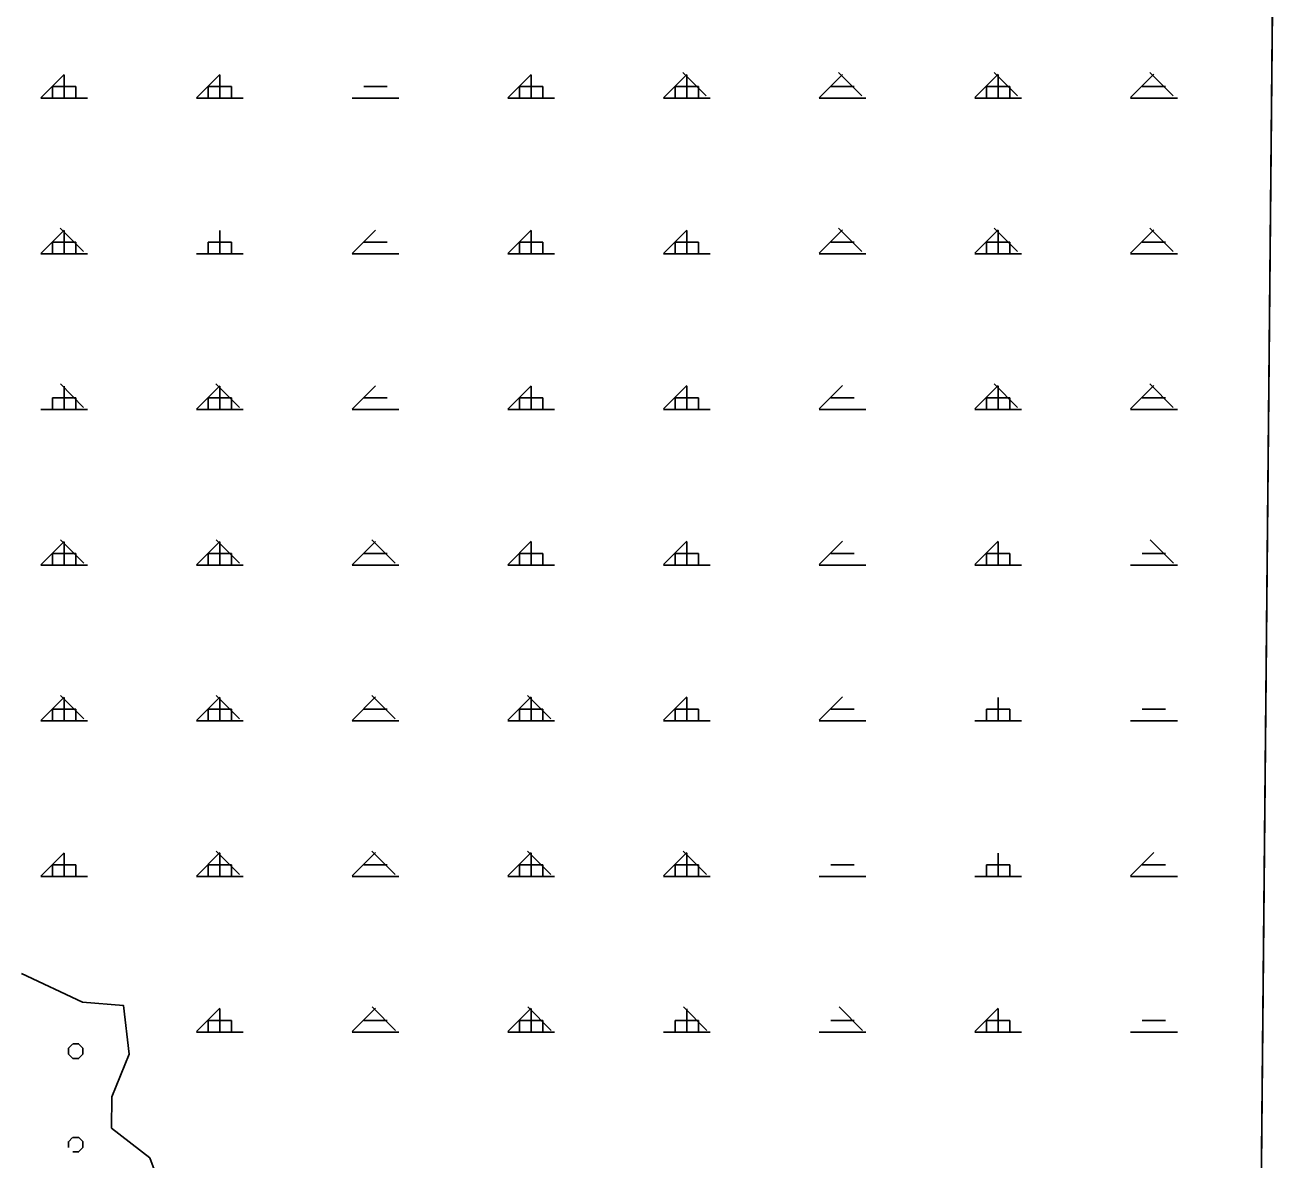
# Model space of a CAD drawing. Extents: x 427903 to 430077, y 4477233 to 4480385.
# Drawn here: x 429646.6 to 430050.5, y 4479290.8 to 4479655.2 of the extents above; entities that cross this region are included whole.
import ezdxf

# ---------------------------------------------------------------- set-up
doc = ezdxf.new("R2010")
doc.units = 0
for name, color, linetype in [('ADA', 7, 'Continuous'), ('PL_AYA_ORMAN', 7, 'Continuous'), ('PL_KA_TARIM_OZEL', 7, 'Continuous'), ('rezerv yapı alan', 7, 'Continuous'), ('SıNıR', 7, 'Continuous'), ('TR_ORMAN', 7, 'Continuous'), ('TR_OZELMAHSUL', 7, 'Continuous')]:
    doc.layers.add(name, color=color, linetype=linetype)

msp = doc.modelspace()

# ---------------------------------------------------------------- linework, layer by layer
at = {"layer": 'ADA'}
for p, q in [((429664.99, 4479341.46), (429645.4, 4479350.6)), ((429678.17, 4479340.42), (429664.99, 4479341.46)), ((429680.02, 4479324.73), (429678.17, 4479340.42)), ((429674.4, 4479311.07), (429680.02, 4479324.73)), ((429674.34, 4479300.97), (429674.4, 4479311.07)), ((429686.59, 4479291.43), (429674.34, 4479300.97)), ((429698.38, 4479259.86), (429686.59, 4479291.43))]:
    msp.add_line(p, q, dxfattribs=at)
at = {"layer": 'PL_AYA_ORMAN'}
for points in [[(430042.57, 4479176.16), (430050.52, 4480009.82), (430019.25, 4480010.1)], [(429645.4, 4479350.6), (429664.99, 4479341.46), (429678.17, 4479340.42), (429680.02, 4479324.73), (429674.4, 4479311.07), (429674.34, 4479300.97), (429686.59, 4479291.43), (429698.38, 4479259.86)]]:
    msp.add_lwpolyline(points, dxfattribs=at)
at = {"layer": 'PL_KA_TARIM_OZEL'}
msp.add_lwpolyline([(429698.38, 4479259.86), (429686.59, 4479291.43), (429674.34, 4479300.97), (429674.4, 4479311.07), (429680.02, 4479324.73), (429678.17, 4479340.42), (429664.99, 4479341.46), (429645.4, 4479350.6)], dxfattribs=at)
at = {"layer": 'rezerv yapı alan'}
msp.add_lwpolyline([(430040.04, 4478910.67), (430050.52, 4480009.82), (427929.02, 4480028.95), (427921.98, 4479290.57)], dxfattribs=at)
at = {"layer": 'SıNıR'}
msp.add_line((430050.52, 4480009.82), (430024.04, 4477233.04), dxfattribs=at)
at = {"layer": 'TR_ORMAN'}
for p, q in [((429865.3, 4479632.54), (429857.8, 4479640.04)), ((429915.29, 4479632.54), (429907.79, 4479640.04)), ((429965.29, 4479632.54), (429957.79, 4479640.04)), ((430015.28, 4479632.54), (430007.78, 4479640.04)), ((429651.62, 4479631.91), (429659.12, 4479639.41)), ((429659.14, 4479631.81), (429659.14, 4479639.31)), ((429701.62, 4479631.92), (429709.12, 4479639.42)), ((429709.14, 4479631.81), (429709.14, 4479639.31)), ((429801.62, 4479631.94), (429809.11, 4479639.43)), ((429809.14, 4479631.81), (429809.14, 4479639.31)), ((429851.62, 4479631.94), (429859.11, 4479639.44)), ((429859.14, 4479631.81), (429859.14, 4479639.31)), ((429901.62, 4479631.95), (429909.11, 4479639.45)), ((429951.61, 4479631.96), (429959.11, 4479639.46)), ((429959.14, 4479631.81), (429959.14, 4479639.31)), ((430001.61, 4479631.96), (430009.11, 4479639.46)), ((429655.39, 4479631.81), (429655.39, 4479635.56)), ((429655.39, 4479635.56), (429662.89, 4479635.56)), ((429662.89, 4479631.81), (429662.89, 4479635.56)), ((429705.39, 4479631.81), (429705.39, 4479635.56)), ((429705.39, 4479635.56), (429712.89, 4479635.56)), ((429712.89, 4479631.81), (429712.89, 4479635.56)), ((429755.39, 4479635.56), (429762.89, 4479635.56)), ((429805.39, 4479631.81), (429805.39, 4479635.56)), ((429805.39, 4479635.56), (429812.89, 4479635.56)), ((429812.89, 4479631.81), (429812.89, 4479635.56)), ((429855.39, 4479631.81), (429855.39, 4479635.56)), ((429855.39, 4479635.56), (429862.89, 4479635.56)), ((429862.89, 4479631.81), (429862.89, 4479635.56)), ((429905.39, 4479635.56), (429912.89, 4479635.56)), ((429955.39, 4479631.81), (429955.39, 4479635.56)), ((429955.39, 4479635.56), (429962.89, 4479635.56)), ((429962.89, 4479631.81), (429962.89, 4479635.56)), ((430005.39, 4479635.56), (430012.89, 4479635.56)), ((429651.64, 4479631.81), (429666.64, 4479631.81)), ((429701.64, 4479631.81), (429716.64, 4479631.81)), ((429751.64, 4479631.81), (429766.64, 4479631.81)), ((429801.64, 4479631.81), (429816.64, 4479631.81)), ((429851.64, 4479631.81), (429866.64, 4479631.81)), ((429901.64, 4479631.81), (429916.64, 4479631.81)), ((429951.64, 4479631.81), (429966.64, 4479631.81)), ((430001.64, 4479631.81), (430016.64, 4479631.81)), ((429651.62, 4479581.92), (429659.12, 4479589.42)), ((429665.36, 4479582.51), (429657.86, 4479590.01)), ((429659.14, 4479581.81), (429659.14, 4479589.31)), ((429709.14, 4479581.81), (429709.14, 4479589.31)), ((429751.62, 4479581.94), (429759.12, 4479589.43)), ((429801.62, 4479581.94), (429809.11, 4479589.44)), ((429809.14, 4479581.81), (429809.14, 4479589.31)), ((429851.62, 4479581.95), (429859.11, 4479589.45)), ((429859.14, 4479581.81), (429859.14, 4479589.31)), ((429901.62, 4479581.96), (429909.11, 4479589.46)), ((429915.32, 4479582.51), (429907.83, 4479590.01)), ((429951.61, 4479581.96), (429959.11, 4479589.46)), ((429965.32, 4479582.51), (429957.82, 4479590.01)), ((429959.14, 4479581.81), (429959.14, 4479589.31)), ((430001.61, 4479581.97), (430009.11, 4479589.47)), ((430015.31, 4479582.51), (430007.81, 4479590.01)), ((429655.39, 4479581.81), (429655.39, 4479585.56)), ((429655.39, 4479585.56), (429662.89, 4479585.56)), ((429655.39, 4479585.56), (429662.89, 4479585.56)), ((429662.89, 4479581.81), (429662.89, 4479585.56)), ((429705.39, 4479581.81), (429705.39, 4479585.56)), ((429705.39, 4479585.56), (429712.89, 4479585.56)), ((429705.39, 4479585.56), (429712.89, 4479585.56)), ((429712.89, 4479581.81), (429712.89, 4479585.56)), ((429755.39, 4479585.56), (429762.89, 4479585.56)), ((429755.39, 4479585.56), (429762.89, 4479585.56)), ((429805.39, 4479581.81), (429805.39, 4479585.56)), ((429805.39, 4479585.56), (429812.89, 4479585.56)), ((429805.39, 4479585.56), (429812.89, 4479585.56)), ((429812.89, 4479581.81), (429812.89, 4479585.56)), ((429855.39, 4479581.81), (429855.39, 4479585.56)), ((429855.39, 4479585.56), (429862.89, 4479585.56)), ((429855.39, 4479585.56), (429862.89, 4479585.56)), ((429862.89, 4479581.81), (429862.89, 4479585.56)), ((429905.39, 4479585.56), (429912.89, 4479585.56)), ((429905.39, 4479585.56), (429912.89, 4479585.56)), ((429955.39, 4479581.81), (429955.39, 4479585.56)), ((429955.39, 4479585.56), (429962.89, 4479585.56)), ((429955.39, 4479585.56), (429962.89, 4479585.56)), ((429962.89, 4479581.81), (429962.89, 4479585.56)), ((430005.39, 4479585.56), (430012.89, 4479585.56)), ((430005.39, 4479585.56), (430012.89, 4479585.56)), ((429651.64, 4479581.81), (429666.64, 4479581.81)), ((429651.64, 4479581.81), (429666.64, 4479581.81)), ((429701.64, 4479581.81), (429716.64, 4479581.81)), ((429701.64, 4479581.81), (429716.64, 4479581.81)), ((429751.64, 4479581.81), (429766.64, 4479581.81)), ((429751.64, 4479581.81), (429766.64, 4479581.81)), ((429801.64, 4479581.81), (429816.64, 4479581.81)), ((429801.64, 4479581.81), (429816.64, 4479581.81)), ((429851.64, 4479581.81), (429866.64, 4479581.81)), ((429851.64, 4479581.81), (429866.64, 4479581.81)), ((429901.64, 4479581.81), (429916.64, 4479581.81)), ((429901.64, 4479581.81), (429916.64, 4479581.81)), ((429951.64, 4479581.81), (429966.64, 4479581.81)), ((429951.64, 4479581.81), (429966.64, 4479581.81)), ((430001.64, 4479581.81), (430016.64, 4479581.81)), ((430001.64, 4479581.81), (430016.64, 4479581.81)), ((429665.39, 4479532.49), (429657.9, 4479539.99)), ((429659.14, 4479531.81), (429659.14, 4479539.31)), ((429701.62, 4479531.94), (429709.12, 4479539.44)), ((429715.39, 4479532.49), (429707.89, 4479539.99)), ((429709.14, 4479531.81), (429709.14, 4479539.31)), ((429751.62, 4479531.94), (429759.12, 4479539.44)), ((429801.62, 4479531.95), (429809.11, 4479539.45)), ((429809.14, 4479531.81), (429809.14, 4479539.31)), ((429851.62, 4479531.96), (429859.11, 4479539.46)), ((429859.14, 4479531.81), (429859.14, 4479539.31)), ((429901.62, 4479531.96), (429909.11, 4479539.46)), ((429951.61, 4479531.97), (429959.11, 4479539.47)), ((429965.35, 4479532.49), (429957.85, 4479539.99)), ((429959.14, 4479531.81), (429959.14, 4479539.31)), ((430001.61, 4479531.98), (430009.11, 4479539.48)), ((430015.34, 4479532.49), (430007.84, 4479539.99)), ((429655.39, 4479531.81), (429655.39, 4479535.56)), ((429655.39, 4479535.56), (429662.89, 4479535.56)), ((429662.89, 4479531.81), (429662.89, 4479535.56)), ((429705.39, 4479531.81), (429705.39, 4479535.56)), ((429705.39, 4479535.56), (429712.89, 4479535.56)), ((429712.89, 4479531.81), (429712.89, 4479535.56)), ((429755.39, 4479535.56), (429762.89, 4479535.56)), ((429805.39, 4479531.81), (429805.39, 4479535.56)), ((429805.39, 4479535.56), (429812.89, 4479535.56)), ((429812.89, 4479531.81), (429812.89, 4479535.56)), ((429855.39, 4479531.81), (429855.39, 4479535.56)), ((429855.39, 4479535.56), (429862.89, 4479535.56)), ((429862.89, 4479531.81), (429862.89, 4479535.56)), ((429905.39, 4479535.56), (429912.89, 4479535.56)), ((429955.39, 4479531.81), (429955.39, 4479535.56)), ((429955.39, 4479535.56), (429962.89, 4479535.56)), ((429962.89, 4479531.81), (429962.89, 4479535.56)), ((430005.39, 4479535.56), (430012.89, 4479535.56)), ((429651.64, 4479531.81), (429666.64, 4479531.81)), ((429701.64, 4479531.81), (429716.64, 4479531.81)), ((429751.64, 4479531.81), (429766.64, 4479531.81)), ((429801.64, 4479531.81), (429816.64, 4479531.81)), ((429851.64, 4479531.81), (429866.64, 4479531.81)), ((429901.64, 4479531.81), (429916.64, 4479531.81)), ((429951.64, 4479531.81), (429966.64, 4479531.81)), ((430001.64, 4479531.81), (430016.64, 4479531.81)), ((429651.62, 4479481.94), (429659.12, 4479489.44)), ((429665.43, 4479482.46), (429657.93, 4479489.96)), ((429659.14, 4479481.81), (429659.14, 4479489.31)), ((429701.62, 4479481.94), (429709.12, 4479489.44)), ((429715.42, 4479482.46), (429707.92, 4479489.96)), ((429709.14, 4479481.81), (429709.14, 4479489.31)), ((429751.62, 4479481.95), (429759.12, 4479489.45)), ((429765.41, 4479482.46), (429757.91, 4479489.96)), ((429801.62, 4479481.96), (429809.11, 4479489.46)), ((429809.14, 4479481.81), (429809.14, 4479489.31)), ((429851.62, 4479481.97), (429859.11, 4479489.46)), ((429859.14, 4479481.81), (429859.14, 4479489.31)), ((429901.62, 4479481.97), (429909.11, 4479489.47)), ((429951.61, 4479481.98), (429959.11, 4479489.48)), ((429959.14, 4479481.81), (429959.14, 4479489.31)), ((430015.37, 4479482.46), (430007.87, 4479489.96)), ((429655.39, 4479481.81), (429655.39, 4479485.56)), ((429655.39, 4479485.56), (429662.89, 4479485.56)), ((429662.89, 4479481.81), (429662.89, 4479485.56)), ((429705.39, 4479481.81), (429705.39, 4479485.56)), ((429705.39, 4479485.56), (429712.89, 4479485.56)), ((429712.89, 4479481.81), (429712.89, 4479485.56)), ((429755.39, 4479485.56), (429762.89, 4479485.56)), ((429805.39, 4479481.81), (429805.39, 4479485.56)), ((429805.39, 4479485.56), (429812.89, 4479485.56)), ((429812.89, 4479481.81), (429812.89, 4479485.56)), ((429855.39, 4479481.81), (429855.39, 4479485.56)), ((429855.39, 4479485.56), (429862.89, 4479485.56)), ((429862.89, 4479481.81), (429862.89, 4479485.56)), ((429905.39, 4479485.56), (429912.89, 4479485.56)), ((429955.39, 4479481.81), (429955.39, 4479485.56)), ((429955.39, 4479485.56), (429962.89, 4479485.56)), ((429962.89, 4479481.81), (429962.89, 4479485.56)), ((430005.39, 4479485.56), (430012.89, 4479485.56)), ((429651.64, 4479481.81), (429666.64, 4479481.81)), ((429701.64, 4479481.81), (429716.64, 4479481.81)), ((429751.64, 4479481.81), (429766.64, 4479481.81)), ((429801.64, 4479481.81), (429816.64, 4479481.81)), ((429851.64, 4479481.81), (429866.64, 4479481.81)), ((429901.64, 4479481.81), (429916.64, 4479481.81)), ((429951.64, 4479481.81), (429966.64, 4479481.81)), ((430001.64, 4479481.81), (430016.64, 4479481.81)), ((429651.62, 4479431.94), (429659.12, 4479439.44)), ((429665.46, 4479432.44), (429657.96, 4479439.94)), ((429659.14, 4479431.81), (429659.14, 4479439.31)), ((429701.62, 4479431.95), (429709.12, 4479439.45)), ((429715.45, 4479432.44), (429707.95, 4479439.94)), ((429709.14, 4479431.81), (429709.14, 4479439.31)), ((429751.62, 4479431.96), (429759.12, 4479439.46)), ((429765.44, 4479432.44), (429757.94, 4479439.94)), ((429801.62, 4479431.97), (429809.11, 4479439.46)), ((429815.44, 4479432.44), (429807.94, 4479439.94)), ((429809.14, 4479431.81), (429809.14, 4479439.31)), ((429851.62, 4479431.97), (429859.11, 4479439.47)), ((429859.14, 4479431.81), (429859.14, 4479439.31)), ((429901.62, 4479431.98), (429909.11, 4479439.48)), ((429959.14, 4479431.81), (429959.14, 4479439.31)), ((429655.39, 4479431.81), (429655.39, 4479435.56)), ((429655.39, 4479435.56), (429662.89, 4479435.56)), ((429655.39, 4479435.56), (429662.89, 4479435.56)), ((429662.89, 4479431.81), (429662.89, 4479435.56)), ((429705.39, 4479431.81), (429705.39, 4479435.56)), ((429705.39, 4479435.56), (429712.89, 4479435.56)), ((429705.39, 4479435.56), (429712.89, 4479435.56)), ((429712.89, 4479431.81), (429712.89, 4479435.56)), ((429755.39, 4479435.56), (429762.89, 4479435.56)), ((429755.39, 4479435.56), (429762.89, 4479435.56)), ((429805.39, 4479431.81), (429805.39, 4479435.56)), ((429805.39, 4479435.56), (429812.89, 4479435.56)), ((429805.39, 4479435.56), (429812.89, 4479435.56)), ((429812.89, 4479431.81), (429812.89, 4479435.56)), ((429855.39, 4479431.81), (429855.39, 4479435.56)), ((429855.39, 4479435.56), (429862.89, 4479435.56)), ((429855.39, 4479435.56), (429862.89, 4479435.56)), ((429862.89, 4479431.81), (429862.89, 4479435.56)), ((429905.39, 4479435.56), (429912.89, 4479435.56)), ((429905.39, 4479435.56), (429912.89, 4479435.56)), ((429955.39, 4479431.81), (429955.39, 4479435.56)), ((429955.39, 4479435.56), (429962.89, 4479435.56)), ((429955.39, 4479435.56), (429962.89, 4479435.56)), ((429962.89, 4479431.81), (429962.89, 4479435.56)), ((430005.39, 4479435.56), (430012.89, 4479435.56)), ((430005.39, 4479435.56), (430012.89, 4479435.56)), ((429651.64, 4479431.81), (429666.64, 4479431.81)), ((429651.64, 4479431.81), (429666.64, 4479431.81)), ((429701.64, 4479431.81), (429716.64, 4479431.81)), ((429701.64, 4479431.81), (429716.64, 4479431.81)), ((429751.64, 4479431.81), (429766.64, 4479431.81)), ((429751.64, 4479431.81), (429766.64, 4479431.81)), ((429801.64, 4479431.81), (429816.64, 4479431.81)), ((429801.64, 4479431.81), (429816.64, 4479431.81)), ((429851.64, 4479431.81), (429866.64, 4479431.81)), ((429851.64, 4479431.81), (429866.64, 4479431.81)), ((429901.64, 4479431.81), (429916.64, 4479431.81)), ((429901.64, 4479431.81), (429916.64, 4479431.81)), ((429951.64, 4479431.81), (429966.64, 4479431.81)), ((429951.64, 4479431.81), (429966.64, 4479431.81)), ((430001.64, 4479431.81), (430016.64, 4479431.81)), ((430001.64, 4479431.81), (430016.64, 4479431.81)), ((429715.48, 4479382.42), (429707.98, 4479389.91)), ((429765.47, 4479382.42), (429757.98, 4479389.91)), ((429815.47, 4479382.42), (429807.97, 4479389.91)), ((429865.46, 4479382.42), (429857.96, 4479389.91)), ((429651.62, 4479381.95), (429659.12, 4479389.45)), ((429655.39, 4479381.81), (429655.39, 4479385.56)), ((429655.39, 4479385.56), (429662.89, 4479385.56)), ((429655.39, 4479385.56), (429662.89, 4479385.56)), ((429659.14, 4479381.81), (429659.14, 4479389.31)), ((429662.89, 4479381.81), (429662.89, 4479385.56)), ((429701.62, 4479381.96), (429709.12, 4479389.46)), ((429705.39, 4479381.81), (429705.39, 4479385.56)), ((429705.39, 4479385.56), (429712.89, 4479385.56)), ((429705.39, 4479385.56), (429712.89, 4479385.56)), ((429709.14, 4479381.81), (429709.14, 4479389.31)), ((429712.89, 4479381.81), (429712.89, 4479385.56)), ((429751.62, 4479381.97), (429759.12, 4479389.47)), ((429755.39, 4479385.56), (429762.89, 4479385.56)), ((429755.39, 4479385.56), (429762.89, 4479385.56)), ((429801.62, 4479381.97), (429809.11, 4479389.47)), ((429805.39, 4479381.81), (429805.39, 4479385.56)), ((429805.39, 4479385.56), (429812.89, 4479385.56)), ((429805.39, 4479385.56), (429812.89, 4479385.56)), ((429809.14, 4479381.81), (429809.14, 4479389.31)), ((429812.89, 4479381.81), (429812.89, 4479385.56)), ((429851.62, 4479381.98), (429859.11, 4479389.48)), ((429855.39, 4479381.81), (429855.39, 4479385.56)), ((429855.39, 4479385.56), (429862.89, 4479385.56)), ((429855.39, 4479385.56), (429862.89, 4479385.56)), ((429859.14, 4479381.81), (429859.14, 4479389.31)), ((429862.89, 4479381.81), (429862.89, 4479385.56)), ((429905.39, 4479385.56), (429912.89, 4479385.56)), ((429905.39, 4479385.56), (429912.89, 4479385.56)), ((429955.39, 4479381.81), (429955.39, 4479385.56)), ((429955.39, 4479385.56), (429962.89, 4479385.56)), ((429955.39, 4479385.56), (429962.89, 4479385.56)), ((429959.14, 4479381.81), (429959.14, 4479389.31)), ((429962.89, 4479381.81), (429962.89, 4479385.56)), ((430001.61, 4479382), (430009.11, 4479389.5)), ((430005.39, 4479385.56), (430012.89, 4479385.56)), ((430005.39, 4479385.56), (430012.89, 4479385.56)), ((429651.64, 4479381.81), (429666.64, 4479381.81)), ((429651.64, 4479381.81), (429666.64, 4479381.81)), ((429701.64, 4479381.81), (429716.64, 4479381.81)), ((429701.64, 4479381.81), (429716.64, 4479381.81)), ((429751.64, 4479381.81), (429766.64, 4479381.81)), ((429751.64, 4479381.81), (429766.64, 4479381.81)), ((429801.64, 4479381.81), (429816.64, 4479381.81)), ((429801.64, 4479381.81), (429816.64, 4479381.81)), ((429851.64, 4479381.81), (429866.64, 4479381.81)), ((429851.64, 4479381.81), (429866.64, 4479381.81)), ((429901.64, 4479381.81), (429916.64, 4479381.81)), ((429901.64, 4479381.81), (429916.64, 4479381.81)), ((429951.64, 4479381.81), (429966.64, 4479381.81)), ((429951.64, 4479381.81), (429966.64, 4479381.81)), ((430001.64, 4479381.81), (430016.64, 4479381.81)), ((430001.64, 4479381.81), (430016.64, 4479381.81)), ((429701.62, 4479331.97), (429709.12, 4479339.47)), ((429709.14, 4479331.81), (429709.14, 4479339.31)), ((429751.62, 4479331.97), (429759.12, 4479339.47)), ((429765.51, 4479332.39), (429758.01, 4479339.89)), ((429801.62, 4479331.98), (429809.11, 4479339.48)), ((429815.5, 4479332.39), (429808, 4479339.89)), ((429809.14, 4479331.81), (429809.14, 4479339.31)), ((429865.49, 4479332.39), (429857.99, 4479339.89)), ((429859.14, 4479331.81), (429859.14, 4479339.31)), ((429915.48, 4479332.39), (429907.98, 4479339.89)), ((429951.61, 4479332), (429959.11, 4479339.5)), ((429959.14, 4479331.81), (429959.14, 4479339.31)), ((429705.39, 4479331.81), (429705.39, 4479335.56)), ((429705.39, 4479335.56), (429712.89, 4479335.56)), ((429712.89, 4479331.81), (429712.89, 4479335.56)), ((429755.39, 4479335.56), (429762.89, 4479335.56)), ((429805.39, 4479331.81), (429805.39, 4479335.56)), ((429805.39, 4479335.56), (429812.89, 4479335.56)), ((429812.89, 4479331.81), (429812.89, 4479335.56)), ((429855.39, 4479331.81), (429855.39, 4479335.56)), ((429855.39, 4479335.56), (429862.89, 4479335.56)), ((429862.89, 4479331.81), (429862.89, 4479335.56)), ((429905.39, 4479335.56), (429912.89, 4479335.56)), ((429955.39, 4479331.81), (429955.39, 4479335.56)), ((429955.39, 4479335.56), (429962.89, 4479335.56)), ((429962.89, 4479331.81), (429962.89, 4479335.56)), ((430005.39, 4479335.56), (430012.89, 4479335.56)), ((429701.64, 4479331.81), (429716.64, 4479331.81)), ((429751.64, 4479331.81), (429766.64, 4479331.81)), ((429801.64, 4479331.81), (429816.64, 4479331.81)), ((429851.64, 4479331.81), (429866.64, 4479331.81)), ((429901.64, 4479331.81), (429916.64, 4479331.81)), ((429951.64, 4479331.81), (429966.64, 4479331.81)), ((430001.64, 4479331.81), (430016.64, 4479331.81))]:
    msp.add_line(p, q, dxfattribs=at)
at = {"layer": 'TR_OZELMAHSUL'}
for p, q in [((429660.49, 4479326.62), (429661.85, 4479327.98)), ((429660.54, 4479324.75), (429660.54, 4479326.66)), ((429661.9, 4479328.02), (429663.82, 4479328.02)), ((429665.17, 4479326.65), (429663.81, 4479328)), ((429665.17, 4479324.75), (429665.17, 4479326.66)), ((429661.9, 4479323.38), (429660.54, 4479324.73)), ((429661.9, 4479323.39), (429663.82, 4479323.39)), ((429663.76, 4479323.35), (429665.12, 4479324.71)), ((429660.49, 4479296.62), (429661.85, 4479297.98)), ((429660.54, 4479294.75), (429660.54, 4479296.66)), ((429661.9, 4479298.02), (429663.82, 4479298.02)), ((429665.17, 4479296.65), (429663.81, 4479298)), ((429665.17, 4479294.75), (429665.17, 4479296.66)), ((429661.9, 4479293.39), (429663.82, 4479293.39)), ((429663.76, 4479293.35), (429665.12, 4479294.71))]:
    msp.add_line(p, q, dxfattribs=at)

doc.saveas('drawing.dxf')
